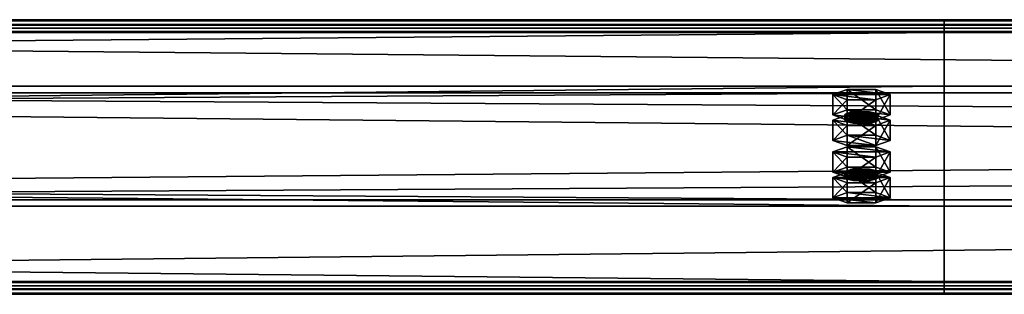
# Model space of a CAD drawing. Header units: millimetres. Extents: x -333 to 67333, y -930 to 39730.
# Tile 785 of 1056: x 11364 to 11722, y 26332 to 26432. Entities that reach past the tile are written whole.
import ezdxf

# ---------------------------------------------------------------- set-up
doc = ezdxf.new("R2010")
doc.units = ezdxf.units.MM
doc.layers.add('13', color=7, linetype='Continuous')
doc.layers.add('95', color=7, linetype='Continuous')

msp = doc.modelspace()

# ---------------------------------------------------------------- meshes
at = {"layer": '13', "color": 30}
mesh = msp.add_polyface(dxfattribs=at)
corners = [(4899.99, 26335.22, 6081.7), (4899.99, 26407.61, 6066.31), (11699.99, 26407.61, 6066.31), (11699.99, 26335.22, 6081.7), (4899.99, 26366.44, 5872.64), (11699.99, 26366.44, 5872.64), (4899.99, 26427.09, 5859.75), (11699.99, 26427.09, 5859.75), (4899.99, 26429.79, 5872.47), (11699.99, 26429.79, 5872.47), (4899.99, 26431.74, 5872.05), (11699.99, 26431.74, 5872.05), (4899.99, 26428.63, 5857.38), (11699.99, 26428.63, 5857.38), (4899.99, 26364.07, 5871.1), (11699.99, 26364.07, 5871.1), (4899.99, 26405.23, 6064.77), (11699.99, 26405.23, 6064.77), (4899.99, 26336.76, 6079.33), (11699.99, 26336.76, 6079.33), (4899.99, 26334.06, 6066.61), (11699.99, 26334.06, 6066.61), (4899.99, 26332.1, 6067.03), (11699.99, 26332.1, 6067.03)]
mesh.append_faces([[corners[k] for k in face] for face in [(0, 2, 3, 3), (1, 5, 2, 2), (4, 7, 5, 5), (6, 9, 7, 7), (8, 11, 9, 9), (10, 13, 11, 11), (12, 15, 13, 13), (14, 17, 15, 15), (16, 19, 17, 17), (18, 21, 19, 19), (20, 23, 21, 21), (22, 3, 23, 23), (20, 0, 22, 22), (8, 12, 10, 10), (11, 7, 9, 9), (23, 19, 21, 21)]], dxfattribs={"vtx0": -1, "color": 30})
mesh.append_faces([[corners[k] for k in face] for face in [(1, 16, 4, 4), (16, 0, 18, 18), (18, 0, 20, 20), (12, 6, 14, 14), (14, 4, 16, 16), (3, 19, 23, 23), (19, 2, 17, 17), (17, 2, 15, 15), (15, 5, 13, 13)]], dxfattribs={"vtx0": -1, "vtx1": -1, "color": 30})
mesh.append_faces([[corners[k] for k in face] for face in [(16, 1, 0, 0), (12, 8, 6, 6), (14, 6, 4, 4), (7, 11, 13, 13), (19, 3, 2, 2), (15, 2, 5, 5), (13, 5, 7, 7)]], dxfattribs={"vtx0": -1, "vtx2": -1, "vtx3": -1, "color": 30})
mesh.append_faces([[corners[k] for k in face] for face in [(0, 1, 2, 2), (1, 4, 5, 5), (4, 6, 7, 7), (6, 8, 9, 9), (8, 10, 11, 11), (10, 12, 13, 13), (12, 14, 15, 15), (14, 16, 17, 17), (16, 18, 19, 19), (18, 20, 21, 21), (20, 22, 23, 23), (22, 0, 3, 3)]], dxfattribs={"vtx2": -1, "vtx3": -1, "color": 30})
mesh = msp.add_polyface(dxfattribs=at)
corners = [(10499.99, 26335.22, 6081.7), (10499.99, 26407.61, 6066.31), (17299.99, 26407.61, 6066.31), (17299.99, 26335.22, 6081.7), (10499.99, 26366.44, 5872.64), (17299.99, 26366.44, 5872.64), (10499.99, 26427.09, 5859.75), (17299.99, 26427.09, 5859.75), (10499.99, 26429.79, 5872.47), (17299.99, 26429.79, 5872.47), (10499.99, 26431.74, 5872.05), (17299.99, 26431.74, 5872.05), (10499.99, 26428.63, 5857.38), (17299.99, 26428.63, 5857.38), (10499.99, 26364.07, 5871.1), (17299.99, 26364.07, 5871.1), (10499.99, 26405.23, 6064.77), (17299.99, 26405.23, 6064.77), (10499.99, 26336.76, 6079.33), (17299.99, 26336.76, 6079.33), (10499.99, 26334.06, 6066.61), (17299.99, 26334.06, 6066.61), (10499.99, 26332.1, 6067.03), (17299.99, 26332.1, 6067.03)]
mesh.append_faces([[corners[k] for k in face] for face in [(0, 2, 3, 3), (1, 5, 2, 2), (4, 7, 5, 5), (6, 9, 7, 7), (8, 11, 9, 9), (10, 13, 11, 11), (12, 15, 13, 13), (14, 17, 15, 15), (16, 19, 17, 17), (18, 21, 19, 19), (20, 23, 21, 21), (22, 3, 23, 23), (20, 0, 22, 22), (8, 12, 10, 10), (11, 7, 9, 9), (23, 19, 21, 21)]], dxfattribs={"vtx0": -1, "color": 30})
mesh.append_faces([[corners[k] for k in face] for face in [(1, 16, 4, 4), (16, 0, 18, 18), (18, 0, 20, 20), (12, 6, 14, 14), (14, 4, 16, 16), (3, 19, 23, 23), (19, 2, 17, 17), (17, 2, 15, 15), (15, 5, 13, 13)]], dxfattribs={"vtx0": -1, "vtx1": -1, "color": 30})
mesh.append_faces([[corners[k] for k in face] for face in [(16, 1, 0, 0), (12, 8, 6, 6), (14, 6, 4, 4), (7, 11, 13, 13), (19, 3, 2, 2), (15, 2, 5, 5), (13, 5, 7, 7)]], dxfattribs={"vtx0": -1, "vtx2": -1, "vtx3": -1, "color": 30})
mesh.append_faces([[corners[k] for k in face] for face in [(0, 1, 2, 2), (1, 4, 5, 5), (4, 6, 7, 7), (6, 8, 9, 9), (8, 10, 11, 11), (10, 12, 13, 13), (12, 14, 15, 15), (14, 16, 17, 17), (16, 18, 19, 19), (18, 20, 21, 21), (20, 22, 23, 23), (22, 0, 3, 3)]], dxfattribs={"vtx2": -1, "vtx3": -1, "color": 30})
at = {"layer": '95', "color": 20}
mesh = msp.add_polyface(dxfattribs=at)
corners = [(11675.99, 26397.21, 6017.41), (11675.19, 26396.59, 6014.47), (11675.19, 26394.63, 6014.89), (11675.99, 26395.25, 6017.82), (11672.99, 26396.13, 6012.32), (11672.99, 26394.17, 6012.74), (11669.99, 26395.96, 6011.54), (11669.99, 26394.01, 6011.95), (11666.99, 26396.13, 6012.32), (11666.99, 26394.17, 6012.74), (11664.79, 26396.59, 6014.47), (11664.79, 26394.63, 6014.89), (11663.99, 26397.21, 6017.41), (11663.99, 26395.25, 6017.82), (11664.79, 26397.83, 6020.34), (11664.79, 26395.88, 6020.76), (11666.99, 26398.29, 6022.49), (11666.99, 26396.33, 6022.91), (11669.99, 26398.46, 6023.28), (11669.99, 26396.5, 6023.69), (11672.99, 26398.29, 6022.49), (11672.99, 26396.33, 6022.91), (11675.19, 26397.83, 6020.34), (11675.19, 26395.88, 6020.76), (11680.38, 26395.25, 6017.82), (11675.19, 26393.38, 6009.02), (11675.19, 26386.05, 6010.58), (11680.38, 26387.92, 6019.38), (11664.79, 26393.38, 6009.02), (11664.79, 26386.05, 6010.58), (11659.6, 26395.25, 6017.82), (11659.6, 26387.92, 6019.38), (11664.79, 26397.13, 6026.63), (11664.79, 26389.79, 6028.19), (11675.19, 26397.13, 6026.63), (11675.19, 26389.79, 6028.19), (11680.38, 26404.55, 6015.85), (11675.19, 26402.68, 6007.04), (11675.19, 26395.34, 6008.6), (11680.38, 26397.21, 6017.41), (11664.79, 26402.68, 6007.04), (11664.79, 26395.34, 6008.6), (11659.6, 26404.55, 6015.85), (11659.6, 26397.21, 6017.41), (11664.79, 26406.42, 6024.65), (11664.79, 26399.08, 6026.21), (11675.19, 26406.42, 6024.65), (11675.19, 26399.08, 6026.21), (11675.99, 26376.42, 5919.59), (11675.19, 26375.8, 5916.66), (11675.19, 26373.84, 5917.07), (11675.99, 26374.46, 5920.01), (11672.99, 26375.34, 5914.51), (11672.99, 26373.38, 5914.93), (11669.99, 26375.17, 5913.72), (11669.99, 26373.22, 5914.14), (11666.99, 26375.34, 5914.51), (11666.99, 26373.38, 5914.93), (11664.79, 26375.8, 5916.66), (11664.79, 26373.84, 5917.07), (11663.99, 26376.42, 5919.59), (11663.99, 26374.46, 5920.01), (11664.79, 26377.04, 5922.53), (11664.79, 26375.09, 5922.94), (11666.99, 26377.5, 5924.68), (11666.99, 26375.54, 5925.09), (11669.99, 26377.67, 5925.46), (11669.99, 26375.71, 5925.88), (11672.99, 26377.5, 5924.68), (11672.99, 26375.54, 5925.09), (11675.19, 26377.04, 5922.53), (11675.19, 26375.09, 5922.94), (11680.38, 26374.46, 5920.01), (11675.19, 26372.59, 5911.2), (11675.19, 26365.26, 5912.76), (11680.38, 26367.13, 5921.57), (11664.79, 26372.59, 5911.2), (11664.79, 26365.26, 5912.76), (11659.6, 26374.46, 5920.01), (11659.6, 26367.13, 5921.57), (11664.79, 26376.33, 5928.81), (11664.79, 26369, 5930.37), (11675.19, 26376.33, 5928.81), (11675.19, 26369, 5930.37), (11680.38, 26383.76, 5918.03), (11675.19, 26381.88, 5909.23), (11675.19, 26374.55, 5910.79), (11680.38, 26376.42, 5919.59), (11664.79, 26381.88, 5909.23), (11664.79, 26374.55, 5910.79), (11659.6, 26383.76, 5918.03), (11659.6, 26376.42, 5919.59), (11664.79, 26385.63, 5926.84), (11664.79, 26378.29, 5928.4), (11675.19, 26385.63, 5926.84), (11675.19, 26378.29, 5928.4)]
mesh.append_faces([[corners[k] for k in face] for face in [(0, 2, 3, 3), (1, 5, 2, 2), (4, 7, 5, 5), (6, 9, 7, 7), (8, 11, 9, 9), (10, 13, 11, 11), (12, 15, 13, 13), (14, 17, 15, 15), (16, 19, 17, 17), (18, 21, 19, 19), (20, 23, 21, 21), (22, 3, 23, 23), (4, 8, 6, 6), (16, 20, 18, 18), (23, 19, 21, 21), (11, 7, 9, 9), (24, 26, 27, 27), (25, 29, 26, 26), (28, 31, 29, 29), (30, 33, 31, 31), (32, 35, 33, 33), (34, 27, 35, 35), (25, 30, 28, 28), (32, 24, 34, 34), (27, 33, 35, 35), (31, 26, 29, 29), (36, 38, 39, 39), (37, 41, 38, 38), (40, 43, 41, 41), (42, 45, 43, 43), (44, 47, 45, 45), (46, 39, 47, 47), (37, 42, 40, 40), (44, 36, 46, 46), (39, 45, 47, 47), (43, 38, 41, 41), (48, 50, 51, 51), (49, 53, 50, 50), (52, 55, 53, 53), (54, 57, 55, 55), (56, 59, 57, 57), (58, 61, 59, 59), (60, 63, 61, 61), (62, 65, 63, 63), (64, 67, 65, 65), (66, 69, 67, 67), (68, 71, 69, 69), (70, 51, 71, 71), (54, 58, 56, 56), (64, 68, 66, 66), (71, 67, 69, 69), (59, 55, 57, 57), (72, 74, 75, 75), (73, 77, 74, 74), (76, 79, 77, 77), (78, 81, 79, 79), (80, 83, 81, 81), (82, 75, 83, 83), (73, 78, 76, 76), (80, 72, 82, 82), (75, 81, 83, 83), (79, 74, 77, 77), (84, 86, 87, 87), (85, 89, 86, 86), (88, 91, 89, 89), (90, 93, 91, 91), (92, 95, 93, 93), (94, 87, 95, 95), (85, 90, 88, 88), (92, 84, 94, 94), (87, 93, 95, 95), (91, 86, 89, 89)]], dxfattribs={"vtx0": -1, "color": 20})
mesh.append_faces([[corners[k] for k in face] for face in [(8, 4, 10, 10), (10, 1, 12, 12), (12, 1, 14, 14), (14, 22, 16, 16), (19, 23, 17, 17), (17, 3, 15, 15), (15, 2, 13, 13), (13, 5, 11, 11), (30, 25, 32, 32), (33, 26, 31, 31), (42, 36, 44, 44), (45, 38, 43, 43), (58, 49, 60, 60), (60, 49, 62, 62), (62, 70, 64, 64), (67, 71, 65, 65), (65, 51, 63, 63), (63, 50, 61, 61), (61, 53, 59, 59), (78, 72, 80, 80), (81, 75, 79, 79), (90, 84, 92, 92), (93, 87, 91, 91)]], dxfattribs={"vtx0": -1, "vtx1": -1, "color": 20})
mesh.append_faces([[corners[k] for k in face] for face in [(10, 4, 1, 1), (14, 1, 0, 0), (14, 0, 22, 22), (16, 22, 20, 20), (17, 23, 3, 3), (15, 3, 2, 2), (13, 2, 5, 5), (11, 5, 7, 7), (32, 25, 24, 24), (33, 27, 26, 26), (42, 37, 36, 36), (45, 39, 38, 38), (58, 54, 52, 52), (58, 52, 49, 49), (62, 49, 48, 48), (62, 48, 70, 70), (64, 70, 68, 68), (65, 71, 51, 51), (63, 51, 50, 50), (61, 50, 53, 53), (59, 53, 55, 55), (78, 73, 72, 72), (79, 75, 74, 74), (90, 85, 84, 84), (91, 87, 86, 86)]], dxfattribs={"vtx0": -1, "vtx2": -1, "vtx3": -1, "color": 20})
mesh.append_faces([[corners[k] for k in face] for face in [(0, 1, 2, 2), (1, 4, 5, 5), (4, 6, 7, 7), (6, 8, 9, 9), (8, 10, 11, 11), (10, 12, 13, 13), (12, 14, 15, 15), (14, 16, 17, 17), (16, 18, 19, 19), (18, 20, 21, 21), (20, 22, 23, 23), (22, 0, 3, 3), (24, 25, 26, 26), (25, 28, 29, 29), (28, 30, 31, 31), (30, 32, 33, 33), (32, 34, 35, 35), (34, 24, 27, 27), (36, 37, 38, 38), (37, 40, 41, 41), (40, 42, 43, 43), (42, 44, 45, 45), (44, 46, 47, 47), (46, 36, 39, 39), (48, 49, 50, 50), (49, 52, 53, 53), (52, 54, 55, 55), (54, 56, 57, 57), (56, 58, 59, 59), (58, 60, 61, 61), (60, 62, 63, 63), (62, 64, 65, 65), (64, 66, 67, 67), (66, 68, 69, 69), (68, 70, 71, 71), (70, 48, 51, 51), (72, 73, 74, 74), (73, 76, 77, 77), (76, 78, 79, 79), (78, 80, 81, 81), (80, 82, 83, 83), (82, 72, 75, 75), (84, 85, 86, 86), (85, 88, 89, 89), (88, 90, 91, 91), (90, 92, 93, 93), (92, 94, 95, 95), (94, 84, 87, 87)]], dxfattribs={"vtx2": -1, "vtx3": -1, "color": 20})

doc.saveas('drawing.dxf')
